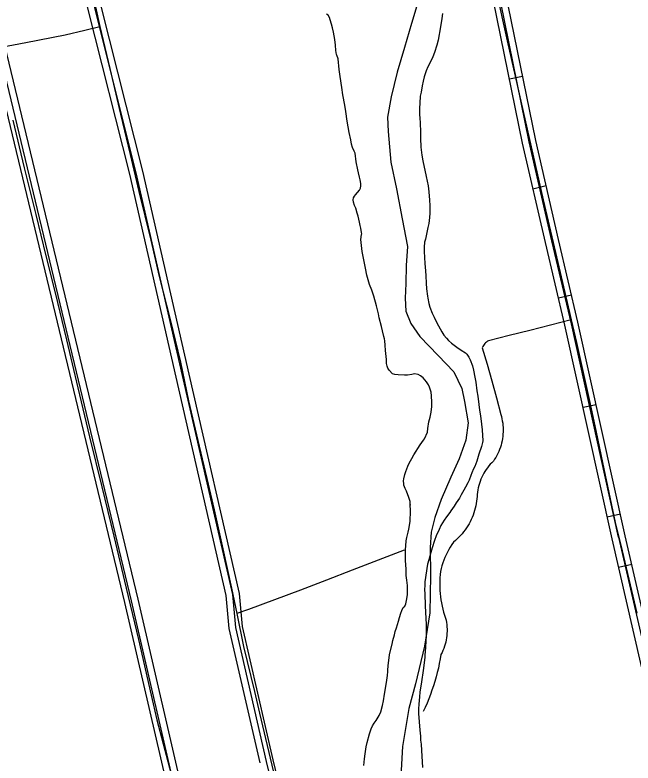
# Model space of a CAD drawing. Extents: x 3424494 to 3462436, y 522220 to 547718.
# Drawn here: x 3455330 to 3456707, y 537654 to 539321 of the extents above; entities that cross this region are included whole.
import ezdxf

# ---------------------------------------------------------------- set-up
doc = ezdxf.new("R2010")
doc.units = 0
for name, color, linetype in [('V-DTCH-CNTR', 7, 'Continuous'), ('V-ROAD-CNTR', 7, 'Continuous'), ('V-SITE-VEGE', 7, 'Continuous'), ('V-TOPO-SHOR', 7, 'Continuous')]:
    doc.layers.add(name, color=color, linetype=linetype)

msp = doc.modelspace()

# ---------------------------------------------------------------- linework, layer by layer
at = {"layer": 'V-DTCH-CNTR'}
msp.add_line((3455850.4, 537996.3), (3455824.3, 537987.7), dxfattribs=at)
for points in [[(3455499.8, 539384), (3455519.6, 539295.4), (3455541.5, 539201.8), (3455565.7, 539100.7), (3455586.6, 539010.3), (3455606.4, 538927.8), (3455633.2, 538819.6), (3455651.5, 538738.6), (3455675.7, 538642.8), (3455698.8, 538547.8), (3455716.7, 538461.8), (3455738, 538373), (3455757.8, 538288.5), (3455774.4, 538218.7), (3455793.4, 538131.5), (3455812.8, 538044.3), (3455824.3, 537987.7), (3455839.1, 537913.7), (3455863.7, 537813.7), (3455875.2, 537765.2)], [(3456400.7, 539382.2), (3456427, 539264), (3456453.5, 539145.8), (3456480.3, 539027.7), (3456507.4, 538909.7), (3456534.7, 538791.7), (3456550.4, 538725.1), (3456565.9, 538658.4), (3456569.7, 538641.7), (3456581.1, 538591.7), (3456596, 538525), (3456610.8, 538458.1), (3456625.3, 538391.3), (3456639.5, 538324.3), (3456653.5, 538257.4), (3456667.3, 538190.3), (3456679.8, 538140), (3456692.1, 538089.5), (3456704.2, 538039), (3456716.1, 537988.5)], [(3454498, 539013.7), (3454542.2, 539025.3), (3454607, 539048.6), (3454668.7, 539069.1), (3454739.4, 539094.2), (3454829.9, 539127.8), (3454900.9, 539152.1), (3454956.8, 539171.2), (3455010.8, 539190.4), (3455025.9, 539195.1), (3455041, 539199.7), (3455056.2, 539204), (3455071.4, 539208.1), (3455086.7, 539212), (3455102.1, 539215.7), (3455117.5, 539219.2), (3455132.9, 539222.4), (3455148.4, 539225.5), (3455211.1, 539235.2), (3455286.9, 539247.7), (3455354.3, 539259.9), (3455441.9, 539276.9), (3455486, 539287.4), (3455519.6, 539295.4)], [(3455325.2, 539086.6), (3455350.8, 538980.8), (3455376.5, 538876.5), (3455398.9, 538784.6), (3455419.5, 538702), (3455444.8, 538597.3), (3455470.4, 538490.3), (3455496, 538381.4), (3455523.8, 538270.1), (3455550.5, 538159.6), (3455578.3, 538044), (3455605.3, 537929.7), (3455633.7, 537805.6), (3455646.3, 537750.6)], [(3456569.7, 538641.7), (3456523.7, 538629.8), (3456477.6, 538618.2), (3456431.5, 538606.8), (3456385.3, 538595.5), (3456383, 538594.1), (3456380.9, 538592.6), (3456378.9, 538590.8), (3456377, 538588.9), (3456375.4, 538586.8), (3456373.8, 538584.7), (3456372.5, 538582.3), (3456371.4, 538579.9), (3456382.1, 538542.9), (3456392.6, 538505.7), (3456402.8, 538468.5), (3456412.7, 538431.2), (3456414, 538426.4), (3456415.2, 538421.6), (3456416.1, 538416.7), (3456416.9, 538411.8), (3456417.4, 538406.9), (3456417.8, 538402), (3456417.9, 538397), (3456417.9, 538392.1), (3456417.6, 538387.1), (3456417.1, 538382.2), (3456416.5, 538377.3), (3456415.6, 538372.4), (3456414.5, 538367.5), (3456413.2, 538362.8), (3456411.8, 538358), (3456410.1, 538353.3), (3456408.3, 538348.7), (3456406.2, 538344.2), (3456404, 538339.8), (3456401.6, 538335.5), (3456399, 538331.2), (3456396.3, 538327.1), (3456392.7, 538323.6), (3456389.3, 538320), (3456386.1, 538316.3), (3456383, 538312.4), (3456380.1, 538308.4), (3456377.4, 538304.2), (3456374.8, 538300), (3456372.4, 538295.6), (3456370.3, 538291.1), (3456368.3, 538286.6), (3456366.5, 538282), (3456364.9, 538277.3), (3456363.5, 538272.5), (3456362.3, 538267.7), (3456361.3, 538262.8), (3456360.6, 538257.9), (3456360, 538253), (3456359.7, 538248), (3456359.5, 538243.1), (3456358.9, 538237.7), (3456358.1, 538232.4)], [(3456358.1, 538232.4), (3456357, 538227.2), (3456355.8, 538222), (3456354.4, 538216.8), (3456352.8, 538211.7), (3456351, 538206.6), (3456349, 538201.6), (3456346.8, 538196.7), (3456344.4, 538191.9), (3456341.9, 538187.2), (3456339.1, 538182.6), (3456336.2, 538178.1), (3456333.2, 538173.7), (3456329.9, 538169.4), (3456326.5, 538165.2), (3456323, 538161.2), (3456319.3, 538157.3), (3456315.5, 538153.6), (3456311.5, 538150), (3456307.4, 538146.5), (3456303.7, 538141.1), (3456300.2, 538135.6), (3456296.9, 538129.9), (3456293.8, 538124.2), (3456290.9, 538118.3), (3456288.3, 538112.3), (3456285.8, 538106.2), (3456283.6, 538100.1), (3456281.6, 538093.8), (3456279.8, 538087.5), (3456278.3, 538081.2), (3456277.5, 538074.2), (3456276.9, 538067.2), (3456276.6, 538060.1), (3456276.5, 538053.1)], [(3456197.3, 538128.8), (3456139.6, 538106.3), (3456081.9, 538084), (3456024.1, 538061.8), (3455966.3, 538039.8), (3455908.4, 538018), (3455850.4, 537996.3)], [(3456276.5, 538053.1), (3456276.6, 538046.1), (3456276.9, 538039), (3456277.5, 538032), (3456278.3, 538025), (3456279.3, 538018.1), (3456280.5, 538011.1), (3456281.9, 538004.2), (3456283.5, 537997.4), (3456285.4, 537990.6), (3456287.5, 537983.9), (3456289.8, 537977.3), (3456290.8, 537972.5), (3456291.7, 537967.6), (3456292.4, 537962.8), (3456292.8, 537957.9), (3456293, 537953), (3456293, 537948.1), (3456292.8, 537943.2), (3456292.4, 537938.3), (3456291.8, 537933.5), (3456291, 537928.6), (3456289.9, 537923.9), (3456288.7, 537919.1), (3456287.2, 537914.4), (3456285.6, 537909.8), (3456283.7, 537905.3), (3456281.7, 537900.8), (3456279.4, 537896.5), (3456277.7, 537886.3), (3456275.7, 537876.2), (3456273.6, 537866.1), (3456271.2, 537856.1), (3456268.6, 537846.1), (3456265.7, 537836.2), (3456262.7, 537826.4), (3456259.4, 537816.6), (3456255.9, 537806.9), (3456252.2, 537797.3), (3456248.3, 537787.8), (3456244.2, 537778.3), (3456239.8, 537769)], [(3455875.2, 537765.2), (3455947.3, 537461.8), (3456017.6, 537156.1), (3456028.2, 537110), (3456102.5, 536791.6), (3456174.7, 536491.1), (3456180.1, 536468.6), (3456206.7, 536346.4), (3456212.3, 536329.1), (3456216.8, 536317.5), (3456231.6, 536301.3), (3456272.8, 536273.3)], [(3455646.3, 537750.6), (3455702.7, 537536.4), (3455779.9, 537219.1), (3455870, 536823.9), (3455947.2, 536511.2)]]:
    msp.add_lwpolyline(points, dxfattribs=at)
at = {"layer": 'V-ROAD-CNTR'}
for p, q in [((3456431.9, 539179.1), (3456461.3, 539185.1)), ((3456484.4, 538934.3), (3456513.6, 538941.1)), ((3456541.1, 538690.8), (3456570.3, 538697.6)), ((3456595.9, 538447.1), (3456625.2, 538453.5)), ((3456649.9, 538203), (3456679.2, 538209.5)), ((3456675.3, 538090.7), (3456704.5, 538097.5))]:
    msp.add_line(p, q, dxfattribs=at)
for points in [[(3455876.3, 537654.4), (3455807.3, 537954.2), (3455800.9, 538027.7), (3455689.1, 538514.4), (3455586, 538966.4), (3455493.6, 539333.6), (3455414.7, 539658.3), (3455359.7, 539917.2), (3455323, 540053.7), (3455301.5, 540134.7)], [(3455890.9, 537657.7), (3455822.2, 537956.6), (3455815.7, 538030), (3455703.8, 538517.8), (3455600.6, 538969.9), (3455508.1, 539337.2), (3455429.4, 539661.6), (3455374.3, 539920.7), (3455337.5, 540057.6), (3455316, 540138.6)], [(3456675.3, 538157.4), (3456570, 538633.3), (3456526.7, 538817.8), (3456475.7, 539038.5), (3456394.7, 539437.7), (3456339.2, 539594.8), (3456330.1, 539624.9), (3456323.5, 539736.7), (3456315.1, 539809), (3456299.9, 539877), (3456249.5, 540105.8), (3456234.4, 540139.1)], [(3456690, 538160.6), (3456584.6, 538636.6), (3456541.3, 538821.2), (3456490.4, 539041.7), (3456409.2, 539441.7), (3456353.5, 539599.5), (3456344.9, 539627.6), (3456338.4, 539738), (3456329.9, 539811.5), (3456314.5, 539880.3), (3456263.8, 540110.5), (3456255.9, 540128.1)], [(3456660.7, 538154.2), (3456555.4, 538629.9), (3456512.1, 538814.4), (3456461.1, 539035.4), (3456380.2, 539433.6), (3456324.9, 539590.1), (3456315.2, 539622.3), (3456308.5, 539735.4), (3456300.3, 539806.5), (3456285.3, 539873.8), (3456235.2, 540101), (3456225.7, 540122)], [(3455905.6, 537661.1), (3455837, 537958.9), (3455830.6, 538032.4), (3455718.4, 538521.1), (3455615.2, 538973.4), (3455522.7, 539340.8), (3455444, 539665), (3455388.8, 539924.2), (3455349.7, 540070.1)], [(3455205.2, 539547.1), (3455574.6, 538012.3), (3455861.5, 536771.8), (3456100.5, 535791.1), (3456230.8, 535235.5), (3456240.2, 535209.6), (3456260.4, 535192.5), (3456269.6, 535192.1)], [(3455219.8, 539550.6), (3455589.2, 538015.8), (3455876.1, 536775.3), (3456115.1, 535794.6)], [(3455234.4, 539554.1), (3455603.8, 538019.2), (3455890.7, 536778.8), (3456129.7, 535798.1), (3456259.6, 535244.1), (3456265.7, 535227.3), (3456272, 535222), (3456277.7, 535221.8), (3456293.7, 535227), (3456328.4, 535236.4), (3456384.6, 535246.5), (3456409.5, 535245), (3456436.1, 535235.8), (3456462.9, 535221.1), (3456472.7, 535199.3), (3456486, 535166.5), (3456494.2, 535149.6), (3456502, 535142), (3456509.2, 535139.7), (3456520.7, 535141)], [(3456675.3, 538157.4), (3456850.3, 537398), (3457109.9, 536262.9), (3457336.2, 535278.8), (3457345.7, 535237), (3457352.7, 535219), (3457361.5, 535206.2), (3457372.4, 535195.2), (3457382.3, 535183), (3457388.2, 535170.3), (3457392.6, 535154.9), (3457464.1, 534820.3), (3457607.2, 534162.5), (3457709.5, 533697.4), (3457808.4, 533253.8), (3458020.8, 532281.5), (3458061.7, 532076.5), (3458111.7, 531839.8), (3458138.7, 531712.3)], [(3457369.1, 535221.6), (3457366.1, 535226), (3457360.1, 535241.4), (3457350.8, 535282.1), (3457124.6, 536266.3), (3456864.9, 537401.4), (3456690, 538160.8)], [(3457336.2, 535220), (3457331.3, 535232.6), (3457321.5, 535275.4), (3457095.3, 536259.6), (3456835.7, 537394.7), (3456660.7, 538154)], [(3456204.1, 536359), (3455890.9, 537657.7)], [(3456218.7, 536362.5), (3455905.5, 537661.3)]]:
    msp.add_lwpolyline(points, dxfattribs=at)
at = {"layer": 'V-SITE-VEGE'}
for points in [[(3456046.6, 539233.5), (3456045, 539242.3), (3456044.4, 539253.9), (3456043.2, 539266.4), (3456040.3, 539283.2), (3456038, 539292.6), (3456035.8, 539301), (3456032.4, 539310.4), (3456030.7, 539315.4), (3456027.8, 539321.1), (3456024.4, 539323.5)], [(3456282.7, 539324.7), (3456281.1, 539313.2), (3456278.4, 539295.1), (3456273.1, 539265.4), (3456270.3, 539253.9), (3456265.3, 539238), (3456261.1, 539227.9), (3456254.7, 539214.3), (3456250, 539205.6), (3456246.3, 539196.9), (3456242.1, 539183.5), (3456239.7, 539173.7), (3456237.6, 539163.6), (3456235.1, 539149.1), (3456233.2, 539140.2), (3456232.3, 539124.7), (3456231.9, 539113.7), (3456231.7, 539100.6), (3456232.4, 539091), (3456233.2, 539081.9), (3456233.6, 539059.8), (3456233.6, 539046.6), (3456234.5, 539026.5), (3456236.4, 539009.3), (3456238.7, 538996.3), (3456246.3, 538961.4), (3456250.7, 538940.4), (3456252.5, 538927.2), (3456254.2, 538908.5), (3456254.6, 538896.7), (3456254.3, 538880), (3456253.5, 538870.3), (3456252.1, 538856.7), (3456250.4, 538848), (3456247.8, 538836.9), (3456247.3, 538832.9), (3456244.7, 538821.4), (3456243, 538814.9), (3456242.1, 538803.8), (3456241.9, 538794.4), (3456243.2, 538767.7), (3456245, 538751.3), (3456245.8, 538739.8), (3456246.3, 538723.6), (3456247.5, 538710.9)], [(3456202.4, 538260.1), (3456199.9, 538265.9), (3456196.9, 538273.7), (3456196.5, 538276.5), (3456196, 538283.1), (3456196.7, 538288), (3456199.1, 538297.1), (3456201.4, 538304.3), (3456205.6, 538315.6), (3456208.9, 538322.3), (3456214.8, 538333.3), (3456219.3, 538341.2), (3456233, 538363.5), (3456240.4, 538373.7), (3456243, 538377), (3456249.4, 538391.7), (3456250, 538400.2), (3456252.2, 538414.5), (3456255, 538425.4), (3456257.4, 538436.1), (3456259, 538449.1), (3456259.1, 538458.2), (3456258.4, 538472.4), (3456257.3, 538480.5), (3456254.1, 538491.9), (3456251.4, 538497), (3456246.8, 538503.6), (3456240.1, 538512.5), (3456234, 538517.4), (3456228.9, 538520.2), (3456220.6, 538521.4), (3456214.2, 538519.9), (3456204.8, 538518.9), (3456198.2, 538518.4), (3456183.9, 538519.6), (3456176.6, 538520.5), (3456171.6, 538522), (3456163.8, 538529.5), (3456160.9, 538534.5), (3456159.5, 538538.7), (3456158.2, 538544.7), (3456157.8, 538553.3), (3456155.9, 538573.4), (3456155.1, 538585.4), (3456154.7, 538595), (3456153.8, 538600), (3456152.1, 538604.8), (3456149.5, 538617.2), (3456147.1, 538627.2), (3456141.8, 538646.5), (3456140.4, 538655.7), (3456135.9, 538673.5), (3456130.1, 538694.9), (3456125.2, 538708.4), (3456120.4, 538720.4), (3456114, 538741.8), (3456110.9, 538757.2), (3456103.5, 538794.5), (3456101.2, 538821.3), (3456102.4, 538831.9), (3456102.8, 538834), (3456102.2, 538836.6), (3456101, 538846.2), (3456099.1, 538852), (3456097.6, 538859.7), (3456094.7, 538872.9), (3456092.8, 538879.7), (3456089.4, 538890.7), (3456087.1, 538896.8), (3456084.5, 538904.4), (3456083.9, 538909.2), (3456084.6, 538913.9), (3456086.7, 538917.9), (3456089.1, 538920.6), (3456093.4, 538926.1), (3456097.8, 538930.8), (3456099.9, 538935.4), (3456100.6, 538940.9), (3456100.5, 538945.7), (3456099.2, 538953.9), (3456097.9, 538960.1), (3456095.7, 538969.3), (3456094.4, 538976.3), (3456090.7, 538993.9), (3456087.9, 539013.5), (3456086.2, 539017.8), (3456082.3, 539026.3), (3456079.9, 539033.7), (3456078.4, 539043.2), (3456075.1, 539059.8), (3456072.3, 539071.8), (3456070.2, 539084.4), (3456067.2, 539106.6), (3456065.4, 539120.5), (3456061, 539143.5), (3456058.5, 539159.7), (3456054.9, 539184.4), (3456052.8, 539200), (3456050.4, 539223.3), (3456047.7, 539231.8), (3456046.6, 539233.5)], [(3456247.5, 538710.9), (3456249.4, 538695.1), (3456250.1, 538690.5), (3456252.3, 538678.1), (3456254.5, 538669.9), (3456259.7, 538656.9), (3456264.1, 538648.1), (3456270.3, 538635), (3456281.5, 538614.9), (3456285.9, 538608.1), (3456291.4, 538600.8), (3456296.1, 538596), (3456303.2, 538589.7), (3456315, 538581.1), (3456324.2, 538574.2), (3456333.7, 538568.7), (3456336.8, 538565.8), (3456341.5, 538559), (3456344.3, 538552.7), (3456349.3, 538539.7), (3456351.7, 538530.1), (3456355.1, 538514.5), (3456357, 538502.8), (3456359.3, 538484), (3456361.3, 538471.6), (3456363.8, 538453.3), (3456365.6, 538440.9), (3456367.7, 538428.1), (3456369.8, 538409.6), (3456371, 538397.2), (3456373, 538372.5), (3456372.1, 538368.7), (3456369.8, 538359.8), (3456363.7, 538342.4), (3456359.1, 538326.7), (3456357, 538321.4), (3456354.9, 538315.4), (3456352.2, 538310.3), (3456348.5, 538301.2), (3456346.2, 538294.9), (3456342, 538285), (3456339.1, 538278.7), (3456333.8, 538269.4), (3456330.3, 538262.5), (3456324.5, 538251.8), (3456320.4, 538244.5), (3456313.5, 538233.9), (3456309, 538226.8), (3456301.6, 538216.4), (3456299.4, 538213), (3456291.7, 538202.8), (3456286.8, 538195.5), (3456279.4, 538183.9), (3456275.1, 538175), (3456268.8, 538160.4), (3456265.1, 538150.3), (3456260, 538134), (3456256.5, 538123.2), (3456252, 538107.1), (3456249.7, 538097.4), (3456243.6, 538058.3), (3456243.1, 538049.9), (3456242.9, 538041.2), (3456243.2, 538031.6), (3456244.3, 538005.1), (3456245.3, 537989.5), (3456246.2, 537964), (3456246.3, 537958.9), (3456246.4, 537937.2), (3456245.8, 537926.8), (3456244.7, 537912.1), (3456244.4, 537903.7), (3456243.6, 537893.6), (3456243.2, 537890.6), (3456242.7, 537883.7), (3456240.1, 537860.4), (3456236.3, 537835.6), (3456232.3, 537812), (3456231.3, 537801.8), (3456230.1, 537785.3), (3456229.7, 537775), (3456229.7, 537764.4), (3456230.8, 537745.9), (3456232.3, 537727.5), (3456233.5, 537714.4), (3456234.1, 537705.6), (3456235.1, 537696.4), (3456236.3, 537681.9), (3456238.5, 537644.6)], [(3456107.7, 537649), (3456109, 537663.7), (3456110.5, 537674.8), (3456112.6, 537690.7), (3456114.7, 537700.1), (3456119.9, 537719.7), (3456123.6, 537730.6), (3456126.5, 537737.1), (3456130.6, 537743.2), (3456134.9, 537749.3), (3456141.6, 537760.3), (3456145.4, 537768.4), (3456149.4, 537782.3), (3456151.1, 537792.8), (3456153.4, 537807.5), (3456158.4, 537834.1), (3456160.1, 537849.6), (3456160.8, 537858.4), (3456160.9, 537861.5), (3456161.4, 537870.7), (3456162.7, 537877.8), (3456164.8, 537894.9), (3456164.8, 537896.5), (3456170.8, 537919.3), (3456172.3, 537927.3), (3456175.5, 537940.1), (3456177.7, 537947.7), (3456180.2, 537955.4), (3456184.6, 537970.3), (3456186.9, 537978.8), (3456189.9, 537988.3), (3456192.4, 537994.2), (3456194.9, 538001.1), (3456198.7, 538003.7), (3456200.8, 538009.2), (3456203.4, 538020.1), (3456204.7, 538030), (3456205.1, 538043.2), (3456205.1, 538050.2), (3456203.7, 538061.7), (3456202.2, 538072.3), (3456201.6, 538078.5), (3456201.7, 538086.4), (3456200.2, 538105.8), (3456200.2, 538116.5), (3456200.4, 538130.3), (3456200.8, 538138.2), (3456202.2, 538149.4), (3456203.7, 538157.1), (3456206.5, 538168.8), (3456207.6, 538175.5), (3456210.8, 538192.4), (3456211.2, 538216.1), (3456211.1, 538230.6), (3456210.7, 538228.8), (3456210.9, 538233.2), (3456210.8, 538237.2), (3456210.2, 538239.6), (3456208, 538246), (3456202.4, 538260.1)]]:
    msp.add_lwpolyline(points, dxfattribs=at)
at = {"layer": 'V-TOPO-SHOR'}
for points in [[(3456227.5, 539349.2), (3456214.1, 539302.5), (3456197.9, 539248.8), (3456181.8, 539193.8), (3456168.4, 539138.8), (3456160.4, 539093.4), (3456161.9, 539061.9), (3456167.9, 538993.3), (3456180.6, 538934.3), (3456193.3, 538867.1), (3456204.7, 538805.4), (3456202.2, 538762.8), (3456201.1, 538723), (3456199.9, 538690), (3456201.4, 538661.2), (3456212.6, 538633.8), (3456232, 538605.1), (3456273.4, 538562.8), (3456308, 538525.9), (3456326, 538488.9), (3456331.7, 538460.2), (3456340.2, 538412.1), (3456335, 538373.7), (3456320.1, 538332.4), (3456301.1, 538291.1), (3456279.5, 538241.5), (3456266, 538201.6), (3456257.9, 538168.6), (3456255.4, 538134.3), (3456255.8, 538072.5), (3456254.9, 537988.8), (3456243, 537914.5), (3456222.9, 537830.7), (3456208.1, 537775.7)], [(3456208.1, 537775.7), (3456193.8, 537691.4), (3456190.6, 537638.3), (3456210.2, 537552.4), (3456227.5, 537507.4), (3456231.4, 537491), (3456231.4, 537484.2), (3456227.2, 537470.6), (3456225.9, 537468.7), (3456210.6, 537446.3), (3456198.2, 537426), (3456191.1, 537400.2), (3456188.2, 537378.4), (3456190.8, 537360.7), (3456198.7, 537329.3), (3456216.9, 537236.6), (3456224.8, 537210.7), (3456245, 537184.6), (3456277.4, 537159.8), (3456303, 537131), (3456316.4, 537102.3), (3456339.2, 537064), (3456410.5, 536968.1)]]:
    msp.add_lwpolyline(points, dxfattribs=at)

doc.saveas('drawing.dxf')
